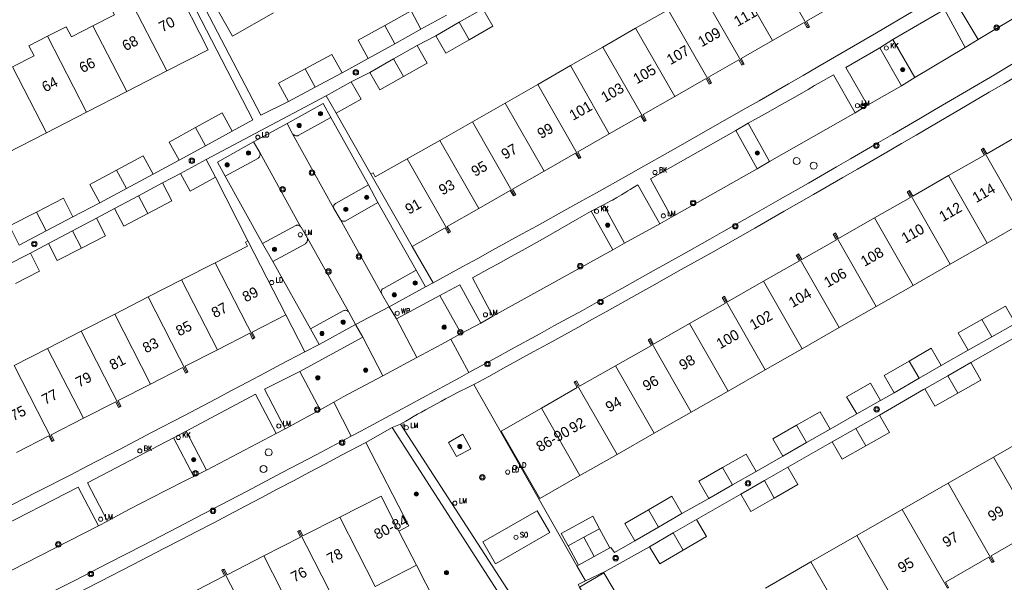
# Model space of a CAD drawing. Header units: metres. Extents: x 138165 to 154469, y 480134 to 494189.
# Tile 771 of 1056: x 145701 to 145819, y 488431 to 488498. Entities that reach past the tile are written whole.
import ezdxf

# ---------------------------------------------------------------- set-up
doc = ezdxf.new("R2010")
doc.units = ezdxf.units.M
doc.header["$LTSCALE"] = 0.001
doc.header["$MEASUREMENT"] = 0
for name, color, linetype, lineweight in [('Level 5', 7, 'Continuous', 0), ('TOP-L-topo objecten punt', 7, 'Continuous', 0), ('TOP-L-topo objecten vlak', 7, 'Continuous', 0), ('TOP-T-topo huisnummering naamgeving', 7, 'Continuous', 0)]:
    doc.layers.add(name, color=color, linetype=linetype, lineweight=lineweight)
doc.styles.add('Style-INTL_ISO', font='INTL_ISO.shx')
doc.styles.add('Style-STANDARD', font='STANDARD.shx')

# ---------------------------------------------------------------- blocks, each defined once
blk = doc.blocks.new('24')
at = {"layer": 'TOP-L-topo objecten punt', "color": 7, "linetype": 'Continuous', "lineweight": 0}
for radius in [0.025, 0.0182, 0.0115, 0.005]:
    blk.add_circle((0, 0), radius, dxfattribs=at)
blk = doc.blocks.new('129')
at = {"layer": 'TOP-L-topo objecten punt', "color": 7, "linetype": 'Continuous', "lineweight": 0}
blk.add_circle((0, 0), 0.025, dxfattribs=at)
at = {"layer": 'TOP-L-topo objecten punt', "color": 7, "linetype": 'Continuous', "lineweight": 0, "style": 'Style-STANDARD'}
blk.add_text('SO', height=0.06, dxfattribs=at).set_placement((0.0483, 0))
blk = doc.blocks.new('39')
at = {"layer": 'TOP-L-topo objecten punt', "color": 7, "linetype": 'Continuous', "lineweight": 0}
for p, q in [((0.0175, 0.0175), (-0.0175, 0.0175)), ((-0.0175, 0.0175), (-0.0175, -0.0175)), ((0.0175, 0.0175), (0.0175, -0.0175)), ((0.0175, -0.0175), (-0.0175, -0.0175))]:
    blk.add_line(p, q, dxfattribs=at)
blk.add_circle((0, 0), 0.0332, dxfattribs=at)
blk = doc.blocks.new('*U13')
at = {"layer": 'Level 5', "color": 7, "linetype": 'Continuous', "lineweight": 0}
blk.add_circle((0, 0), 0.0415, dxfattribs=at)
blk = doc.blocks.new('150')
at = {"layer": 'Level 5', "color": 7, "linetype": 'Continuous', "lineweight": 0}
blk.add_blockref('*U13', (0, 0), dxfattribs=at)
blk = doc.blocks.new('121')
at = {"layer": 'TOP-L-topo objecten punt', "color": 7, "linetype": 'Continuous', "lineweight": 0}
blk.add_circle((0, 0), 0.025, dxfattribs=at)
at = {"layer": 'TOP-L-topo objecten punt', "color": 7, "linetype": 'Continuous', "lineweight": 0, "style": 'Style-STANDARD'}
blk.add_text('LD', height=0.06, dxfattribs=at).set_placement((0.0483, 0))
blk = doc.blocks.new('73')
at = {"layer": 'TOP-L-topo objecten punt', "color": 7, "linetype": 'Continuous', "lineweight": 0}
blk.add_circle((0, 0), 0.025, dxfattribs=at)
at = {"layer": 'TOP-L-topo objecten punt', "color": 7, "linetype": 'Continuous', "lineweight": 0, "style": 'Style-STANDARD'}
blk.add_text('WP', height=0.06, dxfattribs=at).set_placement((0.0483, 0))
blk = doc.blocks.new('72')
at = {"layer": 'TOP-L-topo objecten punt', "color": 7, "linetype": 'Continuous', "lineweight": 0}
blk.add_circle((0, 0), 0.025, dxfattribs=at)
at = {"layer": 'TOP-L-topo objecten punt', "color": 7, "linetype": 'Continuous', "lineweight": 0, "style": 'Style-STANDARD'}
blk.add_text('BK', height=0.06, dxfattribs=at).set_placement((0.0483, 0))
blk = doc.blocks.new('16')
at = {"layer": 'TOP-L-topo objecten punt', "color": 7, "linetype": 'Continuous', "lineweight": 0}
blk.add_circle((0, 0), 0.025, dxfattribs=at)
at = {"layer": 'TOP-L-topo objecten punt', "color": 7, "linetype": 'Continuous', "lineweight": 0, "style": 'Style-STANDARD'}
blk.add_text('LM', height=0.06, dxfattribs=at).set_placement((0.0483, 0))
blk = doc.blocks.new('10')
at = {"layer": 'TOP-L-topo objecten punt', "linetype": 'Continuous', "lineweight": 0}
blk.add_circle((0, 0), 0.0125, dxfattribs=at)
blk = doc.blocks.new('119')
at = {"layer": 'TOP-L-topo objecten punt', "color": 7, "linetype": 'Continuous', "lineweight": 0}
blk.add_circle((0, 0), 0.025, dxfattribs=at)
at = {"layer": 'TOP-L-topo objecten punt', "color": 7, "linetype": 'Continuous', "lineweight": 0, "style": 'Style-STANDARD'}
blk.add_text('KK', height=0.06, dxfattribs=at).set_placement((0.0483, 0))

msp = doc.modelspace()

# ---------------------------------------------------------------- linework, layer by layer
at = {"layer": 'TOP-L-topo objecten vlak', "flags": 128}
for points in [[(145717.51, 488508.69), (145729.24, 488485.95), (145726.78, 488484.59)], [(145733.53, 488488.14), (145730.2, 488486.5), (145718.42, 488509.18)], [(145727.35, 488506.45), (145724.77, 488504.99), (145724.1, 488506.17), (145721.8, 488504.86), (145726.83, 488495.98), (145731.71, 488498.75)], [(145795.73, 488497.02), (145790.68, 488505.84)], [(145786.78, 488503.61), (145791.44, 488495.45)], [(145718.96, 488491.81), (145723.91, 488494.35), (145719.88, 488502.26), (145717.08, 488500.79), (145716.47, 488502), (145714.3, 488500.89)], [(145782.87, 488501.38), (145787.92, 488492.56)], [(145714.3, 488500.89), (145712.07, 488499.74), (145712.68, 488498.54), (145710.11, 488497.22)], [(145718.96, 488491.81), (145714.3, 488500.89)], [(145749.35, 488496.79), (145748.2, 488499.01), (145745.03, 488497.26)], [(145809.15, 488499.47), (145805.65, 488497.41), (145803.89, 488496.38), (145800.38, 488494.34), (145796.87, 488492.3), (145795.11, 488491.28), (145793.35, 488490.27), (145789.83, 488488.24), (145788.06, 488487.23), (145786.3, 488486.23), (145784.53, 488485.22), (145781, 488483.21), (145779.23, 488482.21), (145775.7, 488480.22), (145773.92, 488479.22), (145770.38, 488477.23), (145768.61, 488476.24), (145766.83, 488475.25), (145763.28, 488473.28), (145761.5, 488472.3), (145757.94, 488470.34), (145756.16, 488469.36), (145754.38, 488468.38), (145750.82, 488466.43)], [(145753.96, 488497.63), (145756.79, 488499.24)], [(145755.15, 488495.54), (145757.98, 488497.15), (145756.79, 488499.24)], [(145778.96, 488499.14), (145775.06, 488496.91)], [(145778.96, 488499.14), (145784.01, 488490.32)], [(145795.73, 488497.02), (145795.86, 488497.1), (145795.49, 488497.76), (145799.26, 488499.92)], [(145812.01, 488499.15), (145805.85, 488495.57)], [(145814.51, 488494.63), (145812.01, 488499.15)], [(145813.42, 488499.95), (145816.06, 488495.56)], [(145816.06, 488495.56), (145822.12, 488499.19)], [(145752.43, 488498.49), (145749.35, 488496.79)], [(145710.11, 488497.22), (145707.54, 488495.9), (145706.93, 488497.1), (145704.69, 488495.96)], [(145710.11, 488497.22), (145714.16, 488489.34)], [(145745.03, 488497.26), (145741.86, 488495.5), (145743.07, 488493.31)], [(145745.03, 488497.26), (145746.24, 488495.07)], [(145749.35, 488496.79), (145746.24, 488495.07)], [(145751.13, 488496.02), (145753.96, 488497.63)], [(145755.15, 488495.54), (145753.96, 488497.63)], [(145775.06, 488496.91), (145771.15, 488494.67)], [(145779.73, 488488.75), (145775.06, 488496.91)], [(145791.44, 488495.45), (145795.21, 488497.6), (145795.59, 488496.95), (145795.73, 488497.02)], [(145704.69, 488495.96), (145702.46, 488494.81), (145703.08, 488493.61), (145700.51, 488492.29)], [(145709.36, 488486.87), (145704.69, 488495.96)], [(145748.91, 488494.84), (145751.13, 488496.02)], [(145751.13, 488496.02), (145752.33, 488493.94), (145755.15, 488495.54)], [(145787.92, 488492.56), (145788.05, 488492.63), (145787.67, 488493.29), (145791.44, 488495.45)], [(145804.3, 488494.59), (145805.85, 488495.57)], [(145805.85, 488495.57), (145808.47, 488491.01)], [(145816.06, 488495.56), (145814.51, 488494.63)], [(145746.24, 488495.07), (145743.07, 488493.31)], [(145746.09, 488493.24), (145748.91, 488494.84)], [(145747.27, 488491.15), (145750.1, 488492.75), (145748.91, 488494.84)], [(145771.15, 488494.67), (145767.25, 488492.44)], [(145771.15, 488494.67), (145776.2, 488485.85)], [(145804.3, 488494.59), (145800.22, 488492.21), (145802.8, 488487.72)], [(145806.86, 488490.04), (145804.3, 488494.59)], [(145808.47, 488491.01), (145814.51, 488494.63)], [(145739.94, 488491.6), (145738.72, 488493.79), (145735.53, 488492.06)], [(145743.07, 488493.31), (145739.94, 488491.6)], [(145743.25, 488491.63), (145746.09, 488493.24)], [(145746.09, 488493.24), (145747.27, 488491.15)], [(145820.85, 488493.06), (145817.52, 488491.08), (145814.17, 488489.11), (145810.83, 488487.14), (145809.16, 488486.16), (145805.81, 488484.21), (145804.13, 488483.23), (145800.77, 488481.28), (145799.09, 488480.32), (145795.73, 488478.38), (145792.36, 488476.45), (145790.68, 488475.49), (145788.99, 488474.53), (145785.62, 488472.62), (145783.93, 488471.66), (145780.55, 488469.76), (145777.17, 488467.86), (145773.78, 488465.97), (145770.39, 488464.09), (145768.69, 488463.15), (145765.29, 488461.28), (145763.59, 488460.35), (145760.19, 488458.49), (145758.49, 488457.56), (145755.08, 488455.71)], [(145784.01, 488490.32), (145784.15, 488490.4), (145783.77, 488491.06), (145787.4, 488493.14), (145787.78, 488492.48), (145787.92, 488492.56)], [(145700.51, 488492.29), (145704.55, 488484.41)], [(145735.53, 488492.06), (145732.34, 488490.34), (145733.53, 488488.14)], [(145736.72, 488489.86), (145735.53, 488492.06)], [(145755.7, 488454.28), (145757.48, 488455.25), (145759.25, 488456.23), (145762.8, 488458.17), (145764.58, 488459.15), (145768.13, 488461.11), (145769.9, 488462.09), (145771.67, 488463.07), (145775.21, 488465.04), (145776.98, 488466.03), (145780.51, 488468.02), (145784.04, 488470.01), (145787.56, 488472), (145789.32, 488473), (145792.84, 488475.01), (145794.6, 488476.02), (145796.36, 488477.03), (145799.87, 488479.05), (145801.62, 488480.06), (145805.13, 488482.09), (145806.88, 488483.11), (145808.63, 488484.13), (145810.38, 488485.15), (145813.87, 488487.2), (145817.36, 488489.25), (145819.11, 488490.28), (145822.59, 488492.35)], [(145767.25, 488492.44), (145763.34, 488490.2)], [(145767.25, 488492.44), (145771.91, 488484.28)], [(145714.16, 488489.34), (145718.96, 488491.81)], [(145739.94, 488491.6), (145736.72, 488489.86)], [(145741.01, 488490.51), (145743.25, 488491.63)], [(145743.25, 488491.63), (145744.44, 488489.55), (145747.27, 488491.15)], [(145779.73, 488488.75), (145783.49, 488490.9), (145783.87, 488490.24), (145784.01, 488490.32)], [(145788.53, 488485.55), (145789.33, 488485.99), (145790.93, 488486.88), (145792.52, 488487.78), (145794.11, 488488.68), (145795.69, 488489.59), (145796.48, 488490.05), (145797.27, 488490.51), (145798.72, 488491.36), (145801.31, 488486.81)], [(145808.47, 488491.01), (145806.86, 488490.04)], [(145736.72, 488489.86), (145733.53, 488488.14)], [(145738.02, 488488.84), (145741.01, 488490.51)], [(145739.22, 488486.75), (145742.2, 488488.42), (145741.01, 488490.51)], [(145763.34, 488490.2), (145759.43, 488487.97)], [(145768.38, 488481.38), (145763.34, 488490.2)], [(145802.8, 488487.72), (145806.86, 488490.04)], [(145709.36, 488486.87), (145714.16, 488489.34)], [(145738.02, 488488.84), (145723.67, 488481.22)], [(145739.22, 488486.75), (145738.02, 488488.84)], [(145776.2, 488485.85), (145776.33, 488485.93), (145775.96, 488486.59), (145779.73, 488488.75)], [(145733.34, 488485.52), (145737.65, 488487.92), (145738.58, 488486.23)], [(145759.43, 488487.97), (145755.53, 488485.73)], [(145764.1, 488479.81), (145759.43, 488487.97)], [(145801.31, 488486.81), (145802.8, 488487.72)], [(145704.55, 488484.41), (145709.36, 488486.87)], [(145726.78, 488484.59), (145725.58, 488486.79), (145722.4, 488485.04)], [(145738.58, 488486.23), (145734.69, 488484.07), (145734.62, 488484.06), (145734.55, 488484.05), (145734.51, 488484.05), (145734.48, 488484.05), (145734.4, 488484.05), (145734.33, 488484.07), (145734.26, 488484.09), (145734.22, 488484.11), (145734.19, 488484.12), (145734.16, 488484.14), (145734.09, 488484.18), (145734.07, 488484.2), (145734.04, 488484.23), (145734.01, 488484.25), (145733.98, 488484.28)], [(145738.58, 488486.23), (145743.11, 488478.18)], [(145743.38, 488479.46), (145739.22, 488486.75)], [(145771.91, 488484.28), (145775.68, 488486.43), (145776.06, 488485.77), (145776.2, 488485.85)], [(145791.07, 488480.97), (145801.31, 488486.81)], [(145722.4, 488485.04), (145719.22, 488483.3), (145720.45, 488481.12)], [(145723.6, 488482.85), (145722.4, 488485.04)], [(145729.34, 488483.32), (145733.34, 488485.52)], [(145733.98, 488484.28), (145733.34, 488485.52)], [(145755.53, 488485.73), (145751.62, 488483.5)], [(145755.53, 488485.73), (145760.57, 488476.91)], [(145787.03, 488484.67), (145788.53, 488485.55)], [(145788.53, 488485.55), (145791.07, 488480.97)], [(145699.74, 488481.94), (145704.55, 488484.41)], [(145726.78, 488484.59), (145723.6, 488482.85)], [(145738.96, 488475.36), (145733.98, 488484.28)], [(145768.38, 488481.38), (145768.52, 488481.46), (145768.14, 488482.12), (145771.91, 488484.28)], [(145787.03, 488484.67), (145776.82, 488478.91), (145779.35, 488474.31)], [(145789.59, 488480.1), (145787.03, 488484.67)], [(145821.36, 488484.34), (145817.07, 488481.89), (145816.69, 488482.55), (145816.55, 488482.47)], [(145723.6, 488482.85), (145720.45, 488481.12)], [(145725.94, 488479.21), (145725.01, 488480.88), (145729.34, 488483.32)], [(145729.34, 488483.32), (145730.07, 488482.05)], [(145751.62, 488483.5), (145747.71, 488481.27)], [(145751.62, 488483.5), (145756.29, 488475.34)], [(145816.55, 488482.47), (145816.42, 488482.39), (145816.79, 488481.73), (145812.5, 488479.28)], [(145821.55, 488473.73), (145816.55, 488482.47)], [(145717.31, 488479.46), (145716.12, 488481.66), (145712.93, 488479.94)], [(145730.07, 488482.05), (145730.1, 488481.97), (145730.11, 488481.91), (145730.11, 488481.87), (145730.11, 488481.84), (145730.11, 488481.8), (145730.11, 488481.77), (145730.1, 488481.7), (145730.09, 488481.66), (145730.07, 488481.59), (145730.04, 488481.53), (145730, 488481.47), (145729.98, 488481.44), (145729.93, 488481.39), (145729.91, 488481.37), (145725.94, 488479.21)], [(145735.01, 488473.12), (145730.07, 488482.05)], [(145747.71, 488481.27), (145743.9, 488479.14), (145743.64, 488479.6), (145743.38, 488479.46)], [(145747.71, 488481.27), (145752.76, 488472.45)], [(145764.1, 488479.81), (145767.87, 488481.97), (145768.25, 488481.31), (145768.38, 488481.38)], [(145720.45, 488481.12), (145717.31, 488479.46)], [(145720.59, 488479.54), (145723.67, 488481.22)], [(145723.67, 488481.22), (145724.77, 488479.08)], [(145779.35, 488474.31), (145789.59, 488480.1)], [(145791.07, 488480.97), (145789.59, 488480.1)], [(145712.93, 488479.94), (145709.74, 488478.21), (145710.93, 488476.02)], [(145712.93, 488479.94), (145714.12, 488477.73)], [(145717.31, 488479.46), (145714.12, 488477.73)], [(145718.45, 488478.4), (145720.59, 488479.54)], [(145720.59, 488479.54), (145721.74, 488477.43), (145724.77, 488479.08)], [(145724.77, 488479.08), (145728.65, 488471.47)], [(145730.42, 488471.15), (145725.94, 488479.21)], [(145748.33, 488470.79), (145743.38, 488479.46)], [(145760.57, 488476.91), (145760.71, 488476.99), (145760.33, 488477.65), (145764.1, 488479.81)], [(145812.5, 488479.28), (145808.21, 488476.83), (145807.83, 488477.49), (145807.7, 488477.41)], [(145812.5, 488479.28), (145817.12, 488471.2)], [(145714.12, 488477.73), (145710.93, 488476.02)], [(145715.57, 488476.86), (145718.45, 488478.4)], [(145716.7, 488474.74), (145719.57, 488476.27), (145718.45, 488478.4)], [(145738.96, 488475.36), (145738.95, 488475.38), (145738.93, 488475.44), (145738.92, 488475.5), (145738.92, 488475.53), (145738.92, 488475.56), (145738.93, 488475.62), (145738.94, 488475.68), (145738.96, 488475.74), (145738.99, 488475.79), (145739.03, 488475.84), (145739.05, 488475.86), (145739.09, 488475.9), (145739.14, 488475.94), (145739.17, 488475.95), (145739.19, 488475.96), (145739.22, 488475.97), (145743.11, 488478.18)], [(145743.11, 488478.18), (145744.21, 488476.05)], [(145777.94, 488473.52), (145775.33, 488478.19), (145774.92, 488477.93), (145774.4, 488477.6), (145774.14, 488477.44), (145773.88, 488477.28), (145773.36, 488476.96), (145773.09, 488476.81), (145772.82, 488476.65), (145772.29, 488476.35), (145772.02, 488476.2), (145771.75, 488476.06), (145771.21, 488475.77)], [(145707.73, 488474.35), (145706.58, 488476.58), (145703.36, 488474.92)], [(145712.7, 488475.34), (145715.57, 488476.86)], [(145715.57, 488476.86), (145716.7, 488474.74)], [(145756.29, 488475.34), (145760.06, 488477.5), (145760.44, 488476.84), (145760.57, 488476.91)], [(145807.7, 488477.41), (145807.56, 488477.33), (145807.94, 488476.67), (145803.65, 488474.22)], [(145807.7, 488477.41), (145812.69, 488468.67)], [(145710.93, 488476.02), (145707.73, 488474.35)], [(145739.69, 488474.06), (145738.96, 488475.36)], [(145744.21, 488476.05), (145740.39, 488473.88), (145740.37, 488473.87), (145740.31, 488473.84), (145740.25, 488473.83), (145740.22, 488473.82), (145740.18, 488473.82), (145740.12, 488473.81), (145740.09, 488473.82), (145740.02, 488473.82), (145739.96, 488473.84), (145739.93, 488473.85), (145739.87, 488473.88), (145739.85, 488473.9), (145739.82, 488473.92), (145739.77, 488473.96), (145739.73, 488474.01), (145739.69, 488474.06)], [(145744.21, 488476.05), (145748.78, 488467.96)], [(145769.75, 488475.03), (145771.21, 488475.77)], [(145771.21, 488475.77), (145773.74, 488471.2)], [(145703.36, 488474.92), (145700.13, 488473.27), (145701.3, 488470.97)], [(145704.52, 488472.66), (145703.36, 488474.92)], [(145707.73, 488474.35), (145704.52, 488472.66)], [(145707.67, 488472.67), (145710.54, 488474.2)], [(145708.74, 488470.58), (145711.63, 488472.06), (145710.54, 488474.2)], [(145710.54, 488474.2), (145712.7, 488475.34)], [(145712.7, 488475.34), (145713.83, 488473.22), (145716.7, 488474.74)], [(145752.76, 488472.45), (145752.9, 488472.53), (145752.52, 488473.18), (145756.29, 488475.34)], [(145769.75, 488475.03), (145768.08, 488474.06), (145767.04, 488473.47), (145764.95, 488472.28), (145763.91, 488471.69), (145761.82, 488470.52), (145759.72, 488469.35), (145758.67, 488468.77), (145757.62, 488468.19), (145755.52, 488467.04), (145757.97, 488462.44)], [(145772.33, 488470.38), (145769.75, 488475.03)], [(145777.94, 488473.52), (145779.35, 488474.31)], [(145803.65, 488474.22), (145799.35, 488471.77), (145798.98, 488472.43), (145798.84, 488472.35)], [(145808.26, 488466.14), (145803.65, 488474.22)], [(145730.42, 488471.15), (145734.38, 488473.3), (145734.43, 488473.32), (145734.46, 488473.33), (145734.49, 488473.34), (145734.55, 488473.35), (145734.61, 488473.35), (145734.65, 488473.35), (145734.71, 488473.34), (145734.74, 488473.33), (145734.77, 488473.32), (145734.83, 488473.29), (145734.88, 488473.26), (145734.91, 488473.24), (145734.95, 488473.2), (145734.97, 488473.17), (145735.01, 488473.12)], [(145735.01, 488473.12), (145735.03, 488473.09), (145735.8, 488471.81)], [(145739.69, 488474.06), (145744.65, 488465.17)], [(145748.33, 488470.79), (145752.25, 488473.03), (145752.62, 488472.37), (145752.76, 488472.45)], [(145773.74, 488471.2), (145777.94, 488473.52)], [(145817.12, 488471.2), (145821.55, 488473.73)], [(145704.52, 488472.66), (145701.3, 488470.97)], [(145704.79, 488471.15), (145707.67, 488472.67)], [(145707.67, 488472.67), (145708.74, 488470.58)], [(145798.84, 488472.35), (145798.7, 488472.27), (145799.08, 488471.61), (145794.93, 488469.24), (145794.55, 488469.9), (145794.42, 488469.81)], [(145803.83, 488463.61), (145798.84, 488472.35)], [(145702.63, 488470.01), (145704.79, 488471.15)], [(145704.79, 488471.15), (145705.84, 488469.1), (145708.74, 488470.58)], [(145728.65, 488471.47), (145728.38, 488471.33), (145728.62, 488470.85), (145724.74, 488468.84)], [(145728.65, 488471.47), (145733.19, 488462.61)], [(145731.65, 488469.01), (145730.42, 488471.15)], [(145735.8, 488471.81), (145735.81, 488471.77), (145735.81, 488471.73), (145735.81, 488471.69), (145735.81, 488471.61), (145735.8, 488471.54), (145735.79, 488471.5), (145735.77, 488471.47), (145735.76, 488471.43), (145735.75, 488471.4), (145735.71, 488471.33), (145735.67, 488471.27), (145735.62, 488471.21), (145735.6, 488471.18), (145735.57, 488471.16), (145735.54, 488471.13), (145731.65, 488469.01)], [(145740.72, 488462.95), (145735.8, 488471.81)], [(145750.82, 488466.43), (145748.33, 488470.79)], [(145773.74, 488471.2), (145772.33, 488470.38)], [(145812.69, 488468.67), (145817.12, 488471.2)], [(145699.74, 488468.51), (145702.63, 488470.01)], [(145700.84, 488466.36), (145703.73, 488467.84), (145702.63, 488470.01)], [(145757.97, 488462.44), (145772.33, 488470.38)], [(145794.42, 488469.81), (145794.28, 488469.74), (145794.65, 488469.08), (145790.36, 488466.63)], [(145794.42, 488469.81), (145799.41, 488461.08)], [(145724.74, 488468.84), (145720.73, 488466.79)], [(145724.74, 488468.84), (145729.36, 488459.8)], [(145736.14, 488460.92), (145731.65, 488469.01)], [(145808.26, 488466.14), (145812.69, 488468.67)], [(145744.65, 488465.17), (145744.64, 488465.22), (145744.63, 488465.24), (145744.62, 488465.27), (145744.61, 488465.33), (145744.61, 488465.39), (145744.61, 488465.42), (145744.62, 488465.45), (145744.63, 488465.51), (145744.66, 488465.57), (145744.69, 488465.62), (145744.7, 488465.64), (145744.72, 488465.66), (145744.74, 488465.69), (145744.77, 488465.71), (145744.82, 488465.74), (145744.87, 488465.77), (145744.89, 488465.78), (145748.78, 488467.96)], [(145748.78, 488467.96), (145749.93, 488465.97)], [(145720.73, 488466.79), (145716.72, 488464.75)], [(145720.73, 488466.79), (145725.01, 488458.43)], [(145749.93, 488465.97), (145745.55, 488463.59)], [(145749.93, 488465.97), (145750.82, 488466.43)], [(145756.54, 488461.63), (145754.01, 488466.22), (145751.61, 488464.91)], [(145790.36, 488466.63), (145786.07, 488464.18), (145785.69, 488464.84), (145785.56, 488464.76)], [(145794.98, 488458.55), (145790.36, 488466.63)], [(145803.83, 488463.61), (145808.26, 488466.14)], [(145745.55, 488463.59), (145744.65, 488465.17)], [(145746.45, 488462.12), (145751.61, 488464.91)], [(145751.61, 488464.91), (145754.17, 488460.36)], [(145785.56, 488464.76), (145785.42, 488464.68), (145785.8, 488464.02), (145781.51, 488461.57)], [(145790.55, 488456.02), (145785.56, 488464.76)], [(145716.72, 488464.75), (145712.72, 488462.7)], [(145721.35, 488455.7), (145716.72, 488464.75)], [(145745.55, 488463.59), (145741.53, 488461.44)], [(145746.45, 488462.12), (145745.55, 488463.59)], [(145799.41, 488461.08), (145803.83, 488463.61)], [(145820.51, 488461.59), (145819.32, 488463.67), (145816.49, 488462.07)], [(145712.72, 488462.7), (145708.71, 488460.65)], [(145716.99, 488454.33), (145712.72, 488462.7)], [(145729.36, 488459.8), (145729.5, 488459.87), (145729.16, 488460.54), (145733.19, 488462.61)], [(145733.19, 488462.61), (145735.47, 488458.2)], [(145736.14, 488460.92), (145740.08, 488463.1), (145740.13, 488463.13), (145740.16, 488463.14), (145740.22, 488463.15), (145740.29, 488463.16), (145740.35, 488463.16), (145740.41, 488463.15), (145740.44, 488463.15), (145740.47, 488463.14), (145740.53, 488463.11), (145740.58, 488463.08), (145740.61, 488463.07), (145740.66, 488463.02), (145740.68, 488463), (145740.72, 488462.95)], [(145740.72, 488462.95), (145741.53, 488461.44)], [(145756.54, 488461.63), (145757.97, 488462.44)], [(145741.53, 488461.44), (145737.17, 488459.08)], [(145741.53, 488461.44), (145742.41, 488459.93)], [(145748.88, 488457.52), (145746.45, 488462.12)], [(145754.17, 488460.36), (145756.54, 488461.63)], [(145781.51, 488461.57), (145777.21, 488459.11), (145776.84, 488459.78), (145776.7, 488459.7)], [(145786.12, 488453.49), (145781.51, 488461.57)], [(145816.49, 488462.07), (145813.66, 488460.47), (145814.85, 488458.38)], [(145816.49, 488462.07), (145817.67, 488459.98)], [(145820.51, 488461.59), (145817.67, 488459.98)], [(145708.71, 488460.65), (145704.7, 488458.6)], [(145708.71, 488460.65), (145713.33, 488451.6)], [(145725.01, 488458.43), (145728.88, 488460.4), (145729.22, 488459.72), (145729.36, 488459.8)], [(145737.17, 488459.08), (145736.14, 488460.92)], [(145754.17, 488460.36), (145752.95, 488459.69)], [(145794.98, 488458.55), (145799.41, 488461.08)], [(145734.88, 488455.82), (145742.41, 488459.93)], [(145735.47, 488458.2), (145737.17, 488459.08)], [(145742.41, 488459.93), (145744.82, 488455.3)], [(145752.95, 488459.69), (145751.86, 488459.11), (145748.88, 488457.52)], [(145755.08, 488455.71), (145752.95, 488459.69)], [(145776.7, 488459.7), (145776.56, 488459.62), (145776.94, 488458.96), (145772.65, 488456.51)], [(145776.7, 488459.7), (145781.69, 488450.96)], [(145817.67, 488459.98), (145814.85, 488458.38)], [(145815.16, 488456.89), (145820.44, 488459.9)], [(145735.47, 488458.2), (145732.56, 488456.65), (145730.64, 488455.62), (145728.71, 488454.6), (145726.79, 488453.58), (145724.86, 488452.57), (145721, 488450.53), (145717.14, 488448.51), (145713.28, 488446.49), (145709.41, 488444.49), (145707.47, 488443.48), (145703.6, 488441.49), (145701.66, 488440.49), (145699.72, 488439.49)], [(145704.7, 488458.6), (145700.7, 488456.56)], [(145704.7, 488458.6), (145708.98, 488450.23)], [(145721.35, 488455.7), (145721.49, 488455.77), (145721.14, 488456.45), (145725.01, 488458.43)], [(145790.55, 488456.02), (145794.98, 488458.55)], [(145811.62, 488456.53), (145810.42, 488458.61), (145807.79, 488457.08)], [(145814.85, 488458.38), (145811.62, 488456.53)], [(145700.7, 488456.56), (145705.32, 488447.51)], [(145748.88, 488457.52), (145744.82, 488455.3)], [(145772.65, 488456.51), (145768.36, 488454.06), (145767.98, 488454.72), (145767.84, 488454.64)], [(145772.65, 488456.51), (145777.26, 488448.43)], [(145807.79, 488457.08), (145804.79, 488455.35), (145805.98, 488453.27)], [(145808.98, 488455.02), (145807.79, 488457.08)], [(145811.62, 488456.53), (145808.98, 488455.02)], [(145812.42, 488455.33), (145815.16, 488456.89)], [(145813.61, 488453.24), (145816.35, 488454.8), (145815.16, 488456.89)], [(145716.99, 488454.33), (145720.86, 488456.31), (145721.21, 488455.63), (145721.35, 488455.7)], [(145734.88, 488455.82), (145730.66, 488453.71), (145733.14, 488448.96)], [(145737.3, 488451.26), (145734.88, 488455.82)], [(145741.02, 488448.08), (145742.17, 488448.68), (145753.99, 488455.08), (145755.08, 488455.71)], [(145786.12, 488453.49), (145790.55, 488456.02)], [(145809.68, 488453.76), (145812.42, 488455.33)], [(145813.61, 488453.24), (145812.42, 488455.33)], [(145713.33, 488451.6), (145713.47, 488451.68), (145713.13, 488452.35), (145716.99, 488454.33)], [(145744.82, 488455.3), (145740.05, 488452.8), (145738.94, 488452.15)], [(145755.7, 488454.28), (145755.21, 488454.04), (145754.72, 488453.79), (145754.24, 488453.55), (145753.75, 488453.3), (145752.79, 488452.79), (145752.31, 488452.54), (145751.83, 488452.28), (145750.87, 488451.77), (145749.91, 488451.24), (145749.44, 488450.97), (145748.96, 488450.71), (145748.49, 488450.44), (145748.02, 488450.17), (145747.54, 488449.9), (145746.93, 488449.54)], [(145768.04, 488432.57), (145755.7, 488454.28)], [(145767.84, 488454.64), (145767.71, 488454.56), (145768.08, 488453.9), (145763.79, 488451.45)], [(145772.83, 488445.9), (145767.84, 488454.64)], [(145804.36, 488452.37), (145803.17, 488454.45), (145800.31, 488452.81), (145801.53, 488450.76)], [(145808.98, 488455.02), (145805.98, 488453.27)], [(145732.05, 488448.42), (145729.58, 488453.12), (145721.29, 488448.7)], [(145781.69, 488450.96), (145786.12, 488453.49)], [(145804.23, 488450.62), (145809.49, 488453.67), (145809.68, 488453.76)], [(145805.98, 488453.27), (145804.36, 488452.37)], [(145809.68, 488453.76), (145810.87, 488451.68), (145813.61, 488453.24)], [(145708.98, 488450.23), (145712.85, 488452.21), (145713.19, 488451.53), (145713.33, 488451.6)], [(145738.94, 488452.15), (145737.3, 488451.26)], [(145738.94, 488452.15), (145741.02, 488448.08)], [(145804.36, 488452.37), (145801.53, 488450.76)], [(145733.14, 488448.96), (145737.3, 488451.26)], [(145763.79, 488451.45), (145758.97, 488448.69), (145763.59, 488440.62), (145768.4, 488443.37)], [(145768.4, 488443.37), (145763.79, 488451.45)], [(145777.26, 488448.43), (145781.69, 488450.96)], [(145798.33, 488448.93), (145797.13, 488451.02), (145794.31, 488449.4)], [(145801.53, 488450.76), (145798.33, 488448.93)], [(145801.4, 488449.01), (145804.23, 488450.62)], [(145802.59, 488446.93), (145805.42, 488448.54), (145804.23, 488450.62)], [(145705.32, 488447.51), (145705.46, 488447.58), (145705.11, 488448.26), (145708.98, 488450.23)], [(145745.91, 488449.11), (145746.93, 488449.54)], [(145746.93, 488449.54), (145760.97, 488427.8)], [(145719.76, 488447.88), (145721.29, 488448.7)], [(145721.29, 488448.7), (145723.72, 488444.02)], [(145723.72, 488444.02), (145732.05, 488448.42)], [(145732.05, 488448.42), (145733.14, 488448.96)], [(145742.79, 488447.35), (145745.91, 488449.11)], [(145745.91, 488449.11), (145759.95, 488427.3)], [(145754.37, 488448.31), (145755.35, 488446.56), (145753.61, 488445.64), (145752.66, 488447.33), (145754.37, 488448.31)], [(145772.83, 488445.9), (145777.26, 488448.43)], [(145794.31, 488449.4), (145791.49, 488447.78), (145792.67, 488445.7)], [(145795.51, 488447.32), (145794.31, 488449.4)], [(145798.33, 488448.93), (145795.51, 488447.32)], [(145798.57, 488447.4), (145801.4, 488449.01)], [(145801.4, 488449.01), (145802.59, 488446.93)], [(145823.37, 488448.71), (145817.9, 488445.58)], [(145664.12, 488408.85), (145666.22, 488409.88), (145670.4, 488411.93), (145674.58, 488414), (145676.66, 488415.04), (145680.84, 488417.11), (145685.01, 488419.2), (145689.17, 488421.29), (145693.33, 488423.39), (145697.49, 488425.5), (145701.65, 488427.61), (145703.72, 488428.67), (145705.8, 488429.73), (145707.87, 488430.79), (145712.02, 488432.92), (145716.16, 488435.06), (145720.3, 488437.21), (145722.37, 488438.28), (145724.43, 488439.36), (145728.56, 488441.52), (145732.69, 488443.68), (145736.81, 488445.86), (145741.02, 488448.08)], [(145699.36, 488424.75), (145703.24, 488426.72), (145705.17, 488427.71), (145709.04, 488429.69), (145710.98, 488430.68), (145714.84, 488432.68), (145718.7, 488434.67), (145720.63, 488435.68), (145722.56, 488436.68), (145724.49, 488437.69), (145728.34, 488439.7), (145730.26, 488440.72), (145732.18, 488441.73), (145734.11, 488442.74), (145736.03, 488443.76), (145737.95, 488444.78), (145739.87, 488445.8), (145742.79, 488447.35)], [(145700.97, 488446.14), (145704.83, 488448.11), (145705.18, 488447.44), (145705.32, 488447.51)], [(145719.76, 488447.88), (145709.46, 488442.51), (145711.86, 488437.92)], [(145722.2, 488443.28), (145719.76, 488447.88)], [(145746.71, 488436.71), (145747.91, 488437.36), (145742.79, 488447.35)], [(145795.51, 488447.32), (145792.67, 488445.7)], [(145793.28, 488444.38), (145798.57, 488447.4)], [(145798.57, 488447.4), (145799.77, 488445.32), (145802.59, 488446.93)], [(145768.4, 488443.37), (145772.83, 488445.9)], [(145789.47, 488443.87), (145788.28, 488445.95), (145785.46, 488444.33)], [(145792.67, 488445.7), (145789.47, 488443.87)], [(145817.9, 488445.58), (145812.44, 488442.45)], [(145823.31, 488436.16), (145817.9, 488445.58)], [(145723.72, 488444.02), (145722.2, 488443.28)], [(145785.46, 488444.33), (145782.64, 488442.71), (145783.83, 488440.62)], [(145786.65, 488442.25), (145785.46, 488444.33)], [(145789.47, 488443.87), (145786.65, 488442.25)], [(145790.46, 488442.77), (145793.28, 488444.38)], [(145791.65, 488440.68), (145794.47, 488442.3), (145793.28, 488444.38)], [(145711.86, 488437.92), (145712.42, 488438.22), (145713.11, 488438.59), (145714.5, 488439.34), (145715.89, 488440.07), (145717.29, 488440.8), (145718.69, 488441.52), (145719.39, 488441.87), (145720.8, 488442.58), (145721.5, 488442.93), (145722.2, 488443.28)], [(145787.63, 488441.15), (145790.46, 488442.77)], [(145790.46, 488442.77), (145791.65, 488440.68)], [(145812.44, 488442.45), (145806.97, 488439.31)], [(145817.84, 488433.02), (145812.44, 488442.45)], [(145710.78, 488437.34), (145708.35, 488441.99), (145697.9, 488436.64)], [(145786.65, 488442.25), (145783.83, 488440.62)], [(145746.71, 488436.71), (145744.59, 488440.92), (145739.65, 488438.39)], [(145780.6, 488438.83), (145779.39, 488440.91), (145776.58, 488439.28)], [(145783.83, 488440.62), (145780.6, 488438.83)], [(145782.35, 488438.12), (145787.63, 488441.15)], [(145787.63, 488441.15), (145788.83, 488439.07), (145791.65, 488440.68)], [(145756.79, 488435.42), (145763.29, 488439.15), (145764.79, 488436.57), (145758.29, 488432.8), (145756.79, 488435.42)], [(145776.58, 488439.28), (145773.77, 488437.65), (145774.95, 488435.56)], [(145776.58, 488439.28), (145777.79, 488437.2)], [(145780.6, 488438.83), (145777.79, 488437.2)], [(145806.97, 488439.31), (145801.51, 488436.18)], [(145806.97, 488439.31), (145812.38, 488429.89)], [(145710.78, 488437.34), (145711.86, 488437.92)], [(145739.65, 488438.39), (145735.25, 488436.14), (145734.9, 488436.82), (145734.76, 488436.75)], [(145739.65, 488438.39), (145743.88, 488430.11)], [(145770.74, 488437.01), (145769.93, 488438.5), (145766.16, 488436.44), (145766.97, 488434.95)], [(145779.54, 488436.5), (145782.35, 488438.12)], [(145780.74, 488434.43), (145783.55, 488436.07), (145782.35, 488438.12)], [(145700.35, 488432), (145710.78, 488437.34)], [(145734.76, 488436.75), (145734.62, 488436.68), (145734.97, 488436), (145730.57, 488433.75)], [(145739.34, 488427.79), (145734.76, 488436.75)], [(145748.82, 488432.64), (145746.71, 488436.71)], [(145768.85, 488435.98), (145770.74, 488437.01)], [(145771.99, 488434.72), (145770.74, 488437.01)], [(145777.79, 488437.2), (145774.95, 488435.56)], [(145776.7, 488434.85), (145779.54, 488436.5)], [(145780.74, 488434.43), (145779.54, 488436.5)], [(145817.84, 488433.02), (145817.98, 488433.1), (145817.6, 488433.76), (145822.79, 488436.74), (145823.17, 488436.08), (145823.31, 488436.16)], [(145766.97, 488434.95), (145768.85, 488435.98)], [(145768.85, 488435.98), (145770.1, 488433.69)], [(145774.95, 488435.56), (145772.54, 488434.16), (145772.1, 488434.78), (145771.99, 488434.72)], [(145801.51, 488436.18), (145796.04, 488433.04)], [(145801.51, 488436.18), (145806.91, 488426.76)], [(145766.97, 488434.95), (145768.21, 488432.66)], [(145769.07, 488430.76), (145771.4, 488431.87), (145776.7, 488434.85)], [(145771.99, 488434.72), (145770.1, 488433.69)], [(145776.7, 488434.85), (145777.94, 488432.79), (145780.74, 488434.43)], [(145730.57, 488433.75), (145726.16, 488431.5), (145725.82, 488432.18), (145725.68, 488432.11)], [(145730.57, 488433.75), (145734.8, 488425.47)], [(145770.1, 488433.69), (145768.21, 488432.66)], [(145796.04, 488433.04), (145790.58, 488429.91)], [(145801.45, 488423.62), (145796.04, 488433.04)], [(145812.38, 488429.89), (145812.51, 488429.97), (145812.13, 488430.63), (145817.33, 488433.6), (145817.7, 488432.95), (145817.84, 488433.02)], [(145725.68, 488432.11), (145725.54, 488432.04), (145725.88, 488431.36), (145721.48, 488429.11)], [(145725.68, 488432.11), (145730.26, 488423.15)], [(145743.88, 488430.11), (145748.82, 488432.64)], [(145751.06, 488428.24), (145748.82, 488432.64)], [(145768.21, 488432.66), (145768.04, 488432.57)], [(145769.07, 488430.76), (145768.04, 488432.57)], [(145768.34, 488430.01), (145768.17, 488430.33), (145768.35, 488430.42), (145769.07, 488430.76)], [(145768.34, 488430.01), (145769.57, 488427.94), (145772.48, 488429.67), (145771.25, 488431.73), (145768.34, 488430.01)]]:
    msp.add_lwpolyline(points, dxfattribs=at)

# ---------------------------------------------------------------- block references
at = {"layer": 'TOP-L-topo objecten punt', "xscale": 10, "yscale": 10, "zscale": 10}
for name, p in [('39', (145818.25, 488496.99)), ('119', (145805.06, 488494.55)), ('39', (145741.57, 488491.63)), ('24', (145807.02, 488491.96)), ('16', (145801.6, 488487.66)), ('39', (145802.3, 488487.61)), ('24', (145737.35, 488486.69)), ('24', (145734.8, 488485.28)), ('121', (145729.85, 488483.88)), ('39', (145803.85, 488482.87)), ('39', (145721.95, 488481.06)), ('24', (145728.73, 488481.98)), ('24', (145789.63, 488481.99)), ('150', (145794.32, 488481.02)), ('24', (145726.18, 488480.57)), ('72', (145777.37, 488479.66)), ('150', (145796.35, 488480.48)), ('39', (145736.32, 488479.62)), ('39', (145732.81, 488477.63)), ('24', (145742.88, 488476.67)), ('24', (145740.38, 488475.24)), ('119', (145770.38, 488475.01)), ('39', (145781.95, 488476.01)), ('16', (145778.38, 488474.46)), ('24', (145771.71, 488473.35)), ('39', (145786.98, 488473.22)), ('16', (145734.94, 488472.2)), ('39', (145703.11, 488471.1)), ('24', (145731.85, 488470.46)), ('39', (145741.95, 488469.6)), ('39', (145768.43, 488468.44)), ('39', (145738.3, 488467.8)), ('121', (145731.5, 488466.48)), ('24', (145748.67, 488466.43)), ('24', (145746.18, 488465)), ('39', (145770.86, 488464.15)), ('73', (145746.53, 488462.79)), ('16', (145757.09, 488462.62)), ('24', (145740.07, 488461.74)), ('24', (145752.15, 488461.13)), ('24', (145737.52, 488460.38)), ('39', (145754.08, 488460.52)), ('39', (145757.33, 488456.72)), ('24', (145737.02, 488455.08)), ('24', (145742.76, 488456)), ('39', (145736.97, 488451.27)), ('39', (145803.91, 488451.3)), ('16', (145732.36, 488449.31)), ('10', (145747.32, 488449.43)), ('16', (145747.61, 488449.1)), ('119', (145720.34, 488447.93)), ('39', (145739.94, 488447.32)), ('24', (145754.03, 488446.86)), ('72', (145715.73, 488446.33)), ('150', (145731.14, 488446.14)), ('24', (145722.17, 488445.27)), ('121', (145760.6, 488444.34)), ('39', (145722.39, 488443.64)), ('150', (145730.53, 488444.16)), ('121', (145759.74, 488443.79)), ('39', (145756.71, 488443.16)), ('39', (145788.51, 488442.43)), ('24', (145748.81, 488441.16)), ('16', (145753.43, 488440.07)), ('39', (145724.48, 488439.15)), ('16', (145711.05, 488438.15)), ('129', (145760.74, 488435.98)), ('39', (145705.97, 488435.13)), ('39', (145772.67, 488433.49)), ('39', (145709.87, 488431.59)), ('24', (145752.43, 488431.74))]:
    msp.add_blockref(name, p, dxfattribs=at)

# ---------------------------------------------------------------- texts
at = {"layer": 'TOP-T-topo huisnummering naamgeving', "style": 'Style-INTL_ISO'}
for s, rotation, p in [('111', 29.7, (145787.26, 488497.08)), ('70', 27.1, (145718.41, 488496.42)), ('109', 29.7, (145782.96, 488494.63)), ('68', 27.1, (145714.02, 488494.16)), ('107', 29.7, (145779.22, 488492.49)), ('66', 27.1, (145708.88, 488491.53)), ('105', 29.7, (145775.21, 488490.2)), ('64', 27.1, (145704.41, 488489.23)), ('103', 29.7, (145771.37, 488488)), ('101', 29.7, (145767.57, 488485.83)), ('99', 29.7, (145763.74, 488483.64)), ('97', 29.7, (145759.43, 488481.17)), ('95', 29.7, (145755.84, 488479.11)), ('93', 29.7, (145751.95, 488476.89)), ('114', 29.7, (145815.81, 488475.98)), ('91', 29.7, (145747.93, 488474.59)), ('112', 29.7, (145811.82, 488473.71)), ('110', 29.7, (145807.32, 488471.13)), ('108', 29.7, (145802.45, 488468.35)), ('106', 29.7, (145798.03, 488465.83)), ('89', 27, (145728.4, 488464.09)), ('104', 29.7, (145793.82, 488463.42)), ('87', 27, (145724.7, 488462.2)), ('102', 29.7, (145789.15, 488460.76)), ('85', 27, (145720.44, 488460.02)), ('100', 29.7, (145785.17, 488458.48)), ('83', 27, (145716.46, 488457.99)), ('81', 27, (145712.49, 488455.96)), ('98', 29.7, (145780.71, 488455.93)), ('79', 27, (145708.45, 488453.89)), ('96', 29.7, (145776.35, 488453.44)), ('77', 27, (145704.4, 488451.82)), ('94', 29.7, (145771.91, 488450.91)), ('75', 27, (145700.59, 488449.87)), ('92', 29.7, (145767.56, 488448.41)), ('86-90', 29.7, (145763.61, 488446.16)), ('99', 29.8, (145817.66, 488437.83)), ('80-84', 27, (145744.15, 488435.68)), ('97', 29.8, (145812.23, 488434.72)), ('78', 27, (145738.5, 488432.76)), ('95', 29.8, (145806.89, 488431.66)), ('76', 27, (145734.21, 488430.56))]:
    msp.add_text(s, height=1.25, rotation=rotation, dxfattribs=at).set_placement(p)

doc.saveas('drawing.dxf')
